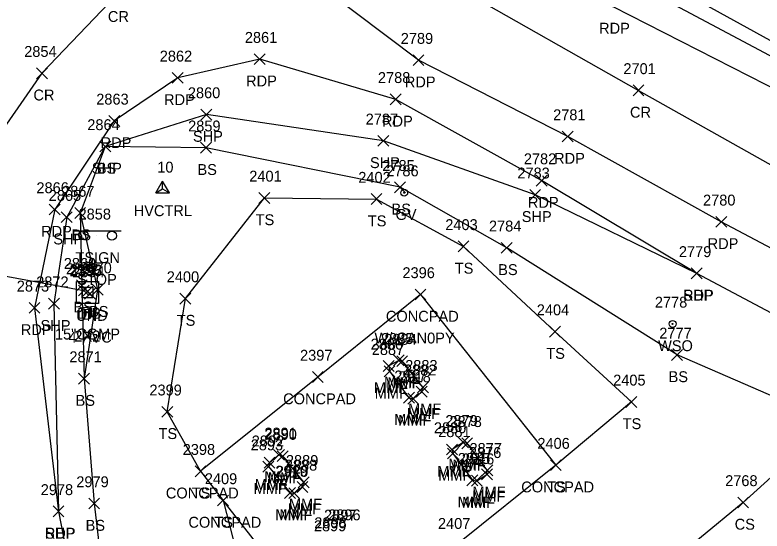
# Model space of a CAD drawing. Extents: x 1504228 to 1506103, y 437717 to 440106.
# Drawn here: x 1505272.1 to 1505409.2, y 437984.7 to 438079.5 of the extents above; entities that cross this region are included whole.
import ezdxf

# ---------------------------------------------------------------- set-up
doc = ezdxf.new("R2010")
doc.units = 0
for name, color, linetype in [('C_A', 7, 'Continuous'), ('C_I', 7, 'Continuous'), ('CPSM', 7, 'Continuous'), ('D_A', 7, 'Continuous'), ('D_C', 7, 'Continuous'), ('D_I', 7, 'Continuous'), ('D_TIC', 7, 'Continuous'), ('DCP', 7, 'Continuous'), ('DS', 7, 'Continuous'), ('L_A', 7, 'Continuous'), ('L_C', 7, 'Continuous'), ('L_I', 7, 'Continuous'), ('L_TIC', 7, 'Continuous'), ('LDEFAULT', 7, 'Continuous'), ('LELB', 7, 'Continuous'), ('LS', 7, 'Continuous'), ('P_A', 7, 'Continuous'), ('P_I', 7, 'Continuous'), ('P_TIC', 7, 'Continuous'), ('PET', 7, 'Continuous'), ('PRC', 7, 'Continuous'), ('PSP', 7, 'Continuous'), ('S_A', 7, 'Continuous'), ('S_C', 7, 'Continuous'), ('S_I', 7, 'Continuous'), ('SSGN', 7, 'Continuous'), ('U_A', 7, 'Continuous'), ('U_I', 7, 'Continuous'), ('UWV', 7, 'Continuous')]:
    doc.layers.add(name, color=color, linetype=linetype)

msp = doc.modelspace()

# ---------------------------------------------------------------- linework, layer by layer
at = {"layer": 'CPSM'}
for p, q in [((1505297.95, 438046.83), (1505299.2, 438048.99)), ((1505300.45, 438046.83), (1505299.2, 438048.99)), ((1505299.2, 438047.55), (1505299.2, 438048.99)), ((1505297.95, 438046.83), (1505299.2, 438047.55)), ((1505299.2, 438047.55), (1505299.2, 438047.55)), ((1505299.2, 438047.55), (1505300.45, 438046.83)), ((1505297.95, 438046.83), (1505300.45, 438046.83))]:
    msp.add_line(p, q, dxfattribs=at)
at = {"layer": 'D_TIC'}
for points in [[(1505283.73, 438027.89), (1505285.73, 438029.89)], [(1505285.73, 438027.89), (1505283.73, 438029.89)], [(1505284.38, 438027.69), (1505286.38, 438029.69)], [(1505286.38, 438027.69), (1505284.38, 438029.69)], [(1505284.85, 438027.32), (1505286.85, 438029.32)], [(1505286.85, 438027.32), (1505284.85, 438029.32)]]:
    msp.add_lwpolyline(points, dxfattribs=at)
at = {"layer": 'DCP'}
msp.add_lwpolyline([(1505247.12, 438035.81), (1505284.73, 438028.89)], dxfattribs=at)
at = {"layer": 'DS'}
for p, q in [((1505283.41, 438030.52), (1505287.41, 438030.52)), ((1505283.41, 438026.52), (1505283.41, 438030.52)), ((1505284.41, 438027.52), (1505284.41, 438029.52)), ((1505284.41, 438029.52), (1505286.41, 438029.52)), ((1505286.41, 438029.52), (1505286.41, 438027.52)), ((1505287.41, 438030.52), (1505287.41, 438026.52)), ((1505285.41, 438028.52), (1505285.41, 438028.52)), ((1505285.41, 438028.52), (1505285.41, 438028.52)), ((1505286.41, 438027.52), (1505284.41, 438027.52)), ((1505287.41, 438026.52), (1505283.41, 438026.52))]:
    msp.add_line(p, q, dxfattribs=at)
at = {"layer": 'L_TIC'}
for points in [[(1505287.67, 438054.35), (1505289.67, 438056.35)], [(1505289.67, 438054.35), (1505287.67, 438056.35)], [(1505306.15, 438054.11), (1505308.15, 438056.11)], [(1505308.15, 438054.11), (1505306.15, 438056.11)], [(1505341.78, 438046.85), (1505343.78, 438048.85)], [(1505343.78, 438046.85), (1505341.78, 438048.85)], [(1505316.87, 438044.89), (1505318.87, 438046.89)], [(1505318.87, 438044.89), (1505316.87, 438046.89)], [(1505337.45, 438044.68), (1505339.45, 438046.68)], [(1505339.45, 438044.68), (1505337.45, 438046.68)], [(1505283.05, 438042.11), (1505285.05, 438044.11)], [(1505285.05, 438042.11), (1505283.05, 438044.11)], [(1505283.05, 438042.11), (1505285.05, 438044.11)], [(1505285.05, 438042.11), (1505283.05, 438044.11)], [(1505353.42, 438035.99), (1505355.42, 438037.99)], [(1505355.42, 438035.99), (1505353.42, 438037.99)], [(1505361.36, 438035.73), (1505363.36, 438037.73)], [(1505363.36, 438035.73), (1505361.36, 438037.73)], [(1505283.37, 438028.86), (1505285.37, 438030.86)], [(1505285.37, 438028.86), (1505283.37, 438030.86)], [(1505286.26, 438028.05), (1505288.26, 438030.05)], [(1505288.26, 438028.05), (1505286.26, 438030.05)], [(1505302.38, 438026.41), (1505304.38, 438028.41)], [(1505304.38, 438026.41), (1505302.38, 438028.41)], [(1505345.53, 438027.16), (1505347.53, 438029.16)], [(1505347.53, 438027.16), (1505345.53, 438029.16)], [(1505345.53, 438027.16), (1505347.53, 438029.16)], [(1505347.53, 438027.16), (1505345.53, 438029.16)], [(1505370.22, 438020.34), (1505372.22, 438022.34)], [(1505372.22, 438020.34), (1505370.22, 438022.34)], [(1505392.63, 438016.06), (1505394.63, 438018.06)], [(1505394.63, 438016.06), (1505392.63, 438018.06)], [(1505339.7, 438014.04), (1505341.7, 438016.04)], [(1505341.7, 438014.04), (1505339.7, 438016.04)], [(1505341.55, 438015.06), (1505343.55, 438017.06)], [(1505343.55, 438015.06), (1505341.55, 438017.06)], [(1505342.16, 438014.92), (1505344.16, 438016.92)], [(1505344.16, 438014.92), (1505342.16, 438016.92)], [(1505339.85, 438013.05), (1505341.85, 438015.05)], [(1505341.85, 438013.05), (1505339.85, 438015.05)], [(1505283.78, 438011.71), (1505285.78, 438013.71)], [(1505285.78, 438011.71), (1505283.78, 438013.71)], [(1505283.78, 438011.71), (1505285.78, 438013.71)], [(1505285.78, 438011.71), (1505283.78, 438013.71)], [(1505326.68, 438012), (1505328.68, 438014)], [(1505328.68, 438012), (1505326.68, 438014)], [(1505345.98, 438010.12), (1505347.98, 438012.12)], [(1505347.98, 438010.12), (1505345.98, 438012.12)], [(1505345.77, 438009.29), (1505347.77, 438011.29)], [(1505347.77, 438009.29), (1505345.77, 438011.29)], [(1505343.42, 438008.19), (1505345.42, 438010.19)], [(1505345.42, 438008.19), (1505343.42, 438010.19)], [(1505344.18, 438008.04), (1505346.18, 438010.04)], [(1505346.18, 438008.04), (1505344.18, 438010.04)], [(1505384.24, 438007.43), (1505386.24, 438009.43)], [(1505386.24, 438007.43), (1505384.24, 438009.43)], [(1505299.04, 438005.61), (1505301.04, 438007.61)], [(1505301.04, 438005.61), (1505299.04, 438007.61)], [(1505351.33, 437998.68), (1505353.33, 438000.68)], [(1505353.33, 437998.68), (1505351.33, 438000.68)], [(1505353.36, 438000), (1505355.36, 438002)], [(1505355.36, 438000), (1505353.36, 438002)], [(1505354.11, 437999.81), (1505356.11, 438001.81)], [(1505356.11, 437999.81), (1505354.11, 438001.81)], [(1505319.57, 437997.7), (1505321.57, 437999.7)], [(1505321.57, 437997.7), (1505319.57, 437999.7)], [(1505320.24, 437997.47), (1505322.24, 437999.47)], [(1505322.24, 437997.47), (1505320.24, 437999.47)], [(1505351.48, 437997.96), (1505353.48, 437999.96)], [(1505353.48, 437997.96), (1505351.48, 437999.96)], [(1505317.81, 437996.25), (1505319.81, 437998.25)], [(1505319.81, 437996.25), (1505317.81, 437998.25)], [(1505305.14, 437994.69), (1505307.14, 437996.69)], [(1505307.14, 437994.69), (1505305.14, 437996.69)], [(1505305.14, 437994.69), (1505307.14, 437996.69)], [(1505307.14, 437994.69), (1505305.14, 437996.69)], [(1505317.62, 437995.54), (1505319.62, 437997.54)], [(1505319.62, 437995.54), (1505317.62, 437997.54)], [(1505357.79, 437994.88), (1505359.79, 437996.88)], [(1505359.79, 437994.88), (1505357.79, 437996.88)], [(1505370.38, 437995.81), (1505372.38, 437997.81)], [(1505372.38, 437995.81), (1505370.38, 437997.81)], [(1505370.38, 437995.81), (1505372.38, 437997.81)], [(1505372.38, 437995.81), (1505370.38, 437997.81)], [(1505357.73, 437994.12), (1505359.73, 437996.12)], [(1505359.73, 437994.12), (1505357.73, 437996.12)], [(1505323.88, 437991.8), (1505325.88, 437993.8)], [(1505325.88, 437991.8), (1505323.88, 437993.8)], [(1505324.09, 437992.66), (1505326.09, 437994.66)], [(1505326.09, 437992.66), (1505324.09, 437994.66)], [(1505355.07, 437993.04), (1505357.07, 437995.04)], [(1505357.07, 437993.04), (1505355.07, 437995.04)], [(1505355.87, 437992.95), (1505357.87, 437994.95)], [(1505357.87, 437992.95), (1505355.87, 437994.95)], [(1505321.59, 437990.7), (1505323.59, 437992.7)], [(1505323.59, 437990.7), (1505321.59, 437992.7)], [(1505322.34, 437990.67), (1505324.34, 437992.67)], [(1505324.34, 437990.67), (1505322.34, 437992.67)], [(1505309.28, 437989.32), (1505311.28, 437991.32)], [(1505311.28, 437989.32), (1505309.28, 437991.32)], [(1505309.28, 437989.32), (1505311.28, 437991.32)], [(1505311.28, 437989.32), (1505309.28, 437991.32)], [(1505309.28, 437989.32), (1505311.28, 437991.32)], [(1505311.28, 437989.32), (1505309.28, 437991.32)], [(1505285.62, 437988.76), (1505287.62, 437990.76)], [(1505287.62, 437988.76), (1505285.62, 437990.76)], [(1505404.77, 437988.96), (1505406.77, 437990.96)], [(1505406.77, 437988.96), (1505404.77, 437990.96)]]:
    msp.add_lwpolyline(points, dxfattribs=at)
at = {"layer": 'LDEFAULT'}
for points in [[(1505346.77, 438010.29), (1505346.98, 438011.12), (1505343.16, 438015.92), (1505342.55, 438016.06), (1505340.7, 438015.04), (1505340.85, 438014.05), (1505344.42, 438009.19), (1505345.18, 438009.04)], [(1505345.18, 438009.04), (1505346.77, 438010.29)], [(1505358.73, 437995.12), (1505358.79, 437995.88), (1505355.11, 438000.81), (1505354.36, 438001), (1505352.33, 437999.68), (1505352.48, 437998.96), (1505356.07, 437994.04), (1505356.87, 437993.95)], [(1505324.88, 437992.8), (1505325.09, 437993.66), (1505321.24, 437998.47), (1505320.57, 437998.7), (1505318.81, 437997.25), (1505318.62, 437996.54), (1505322.59, 437991.7), (1505323.34, 437991.67)], [(1505356.87, 437993.95), (1505358.73, 437995.12)], [(1505323.34, 437991.67), (1505324.88, 437992.8)]]:
    msp.add_lwpolyline(points, dxfattribs=at)
at = {"layer": 'LELB'}
for points in [[(1505464.37, 438267.58), (1505443.48, 438229.82), (1505429.78, 438207.88), (1505423.47, 438195.21), (1505405.53, 438172.4), (1505390.92, 438151.58), (1505377.65, 438135.33), (1505367.91, 438121.41), (1505365.57, 438112.17), (1505365.65, 438106.07), (1505369.05, 438099.62), (1505384, 438089.64), (1505418.55, 438070.5), (1505425.63, 438075.74)], [(1505421.13, 438005.11), (1505393.63, 438017.06), (1505362.36, 438036.73), (1505342.78, 438047.85), (1505307.15, 438055.11), (1505288.67, 438055.35), (1505284.05, 438043.11), (1505284.37, 438029.86), (1505284.78, 438012.71), (1505286.62, 437989.76), (1505290.45, 437957.43), (1505297.46, 437915.11)], [(1505306.14, 437995.69), (1505300.04, 438006.61), (1505303.38, 438027.41), (1505317.87, 438045.89), (1505338.45, 438045.68), (1505354.42, 438036.99), (1505371.22, 438021.34), (1505385.24, 438008.43), (1505371.38, 437996.81)], [(1505284.05, 438043.11), (1505287.26, 438029.05), (1505284.78, 438012.71)], [(1505419.22, 438002.12), (1505405.77, 437989.96), (1505389.73, 437976.7)], [(1505310.28, 437990.32), (1505315.68, 437969.32), (1505324.94, 437950.73), (1505325.71, 437937.58)]]:
    msp.add_lwpolyline(points, dxfattribs=at)
at = {"layer": 'LS'}
for points in [[(1505346.53, 438028.16), (1505327.68, 438013), (1505306.14, 437995.69), (1505310.28, 437990.32)], [(1505346.53, 438028.16), (1505371.38, 437996.81), (1505353.08, 437982.1), (1505330.65, 437964.33), (1505310.28, 437990.32)]]:
    msp.add_lwpolyline(points, dxfattribs=at)
at = {"layer": 'P_TIC'}
for points in [[(1505316.03, 438070.38), (1505318.03, 438072.38)], [(1505318.03, 438070.38), (1505316.03, 438072.38)], [(1505345.17, 438070.2), (1505347.17, 438072.2)], [(1505347.17, 438070.2), (1505345.17, 438072.2)], [(1505276.05, 438067.8), (1505278.05, 438069.8)], [(1505278.05, 438067.8), (1505276.05, 438069.8)], [(1505300.97, 438066.95), (1505302.97, 438068.95)], [(1505302.97, 438066.95), (1505300.97, 438068.95)], [(1505385.56, 438064.64), (1505387.56, 438066.64)], [(1505387.56, 438064.64), (1505385.56, 438066.64)], [(1505340.98, 438063), (1505342.98, 438065)], [(1505342.98, 438063), (1505340.98, 438065)], [(1505289.32, 438059.04), (1505291.32, 438061.04)], [(1505291.32, 438059.04), (1505289.32, 438061.04)], [(1505306.23, 438060.21), (1505308.23, 438062.21)], [(1505308.23, 438060.21), (1505306.23, 438062.21)], [(1505338.73, 438055.38), (1505340.73, 438057.38)], [(1505340.73, 438055.38), (1505338.73, 438057.38)], [(1505372.57, 438056.17), (1505374.57, 438058.17)], [(1505374.57, 438056.17), (1505372.57, 438058.17)], [(1505287.67, 438054.35), (1505289.67, 438056.35)], [(1505289.67, 438054.35), (1505287.67, 438056.35)], [(1505367.76, 438048.08), (1505369.76, 438050.08)], [(1505369.76, 438048.08), (1505367.76, 438050.08)], [(1505366.58, 438045.47), (1505368.58, 438047.47)], [(1505368.58, 438045.47), (1505366.58, 438047.47)], [(1505278.39, 438042.77), (1505280.39, 438044.77)], [(1505280.39, 438042.77), (1505278.39, 438044.77)], [(1505280.6, 438041.36), (1505282.6, 438043.36)], [(1505282.6, 438041.36), (1505280.6, 438043.36)], [(1505400.75, 438040.5), (1505402.75, 438042.5)], [(1505402.75, 438040.5), (1505400.75, 438042.5)], [(1505396.24, 438031.03), (1505398.24, 438033.03)], [(1505398.24, 438031.03), (1505396.24, 438033.03)], [(1505396.24, 438031.03), (1505398.24, 438033.03)], [(1505398.24, 438031.03), (1505396.24, 438033.03)], [(1505278.25, 438025.47), (1505280.25, 438027.47)], [(1505280.25, 438025.47), (1505278.25, 438027.47)], [(1505274.68, 438024.7), (1505276.68, 438026.7)], [(1505276.68, 438024.7), (1505274.68, 438026.7)], [(1505279.08, 437987.31), (1505281.08, 437989.31)], [(1505281.08, 437987.31), (1505279.08, 437989.31)], [(1505279.08, 437987.31), (1505281.08, 437989.31)], [(1505281.08, 437987.31), (1505279.08, 437989.31)]]:
    msp.add_lwpolyline(points, dxfattribs=at)
at = {"layer": 'PET'}
for points in [[(1505219.54, 438139.33), (1505229.48, 438143.45), (1505236.14, 438147.02), (1505243.06, 438149.52), (1505252.02, 438153.34), (1505263.78, 438158.66), (1505277.04, 438164.68), (1505295.89, 438147.09), (1505311.68, 438134.17), (1505338.3, 438109.13), (1505363.25, 438092.98), (1505381.83, 438081.07), (1505419.29, 438061.96), (1505441.95, 438049.93), (1505474.02, 438032.73)], [(1505461.72, 438009.74), (1505401.75, 438041.5), (1505373.57, 438057.17), (1505346.17, 438071.2), (1505322.68, 438088.95), (1505309.59, 438099.12), (1505294.34, 438112.38), (1505276.05, 438129.53)], [(1505397.24, 438032.03), (1505368.76, 438049.08), (1505341.98, 438064), (1505317.03, 438071.38), (1505301.97, 438067.95), (1505290.32, 438060.04), (1505279.39, 438043.77), (1505275.68, 438025.7), (1505280.08, 437988.31), (1505286.15, 437957.16), (1505295.33, 437911.51)]]:
    msp.add_lwpolyline(points, dxfattribs=at)
at = {"layer": 'PRC'}
for points in [[(1505263.78, 438158.66), (1505284.16, 438138.68), (1505307.09, 438117.22), (1505329.52, 438100.51), (1505353.09, 438084.69), (1505386.56, 438065.64), (1505412.8, 438050.86), (1505435.69, 438038.53), (1505467.61, 438021.56)], [(1505309.59, 438099.12), (1505290.72, 438083.22), (1505277.05, 438068.8), (1505267.18, 438054.64), (1505262.33, 438042.73), (1505260.45, 438023.85)]]:
    msp.add_lwpolyline(points, dxfattribs=at)
at = {"layer": 'PSP'}
for points in [[(1505382.57, 438087.03), (1505420.23, 438066.99), (1505444.03, 438054.64), (1505474, 438036.68)], [(1505457.13, 438001.27), (1505438.13, 438010.29), (1505397.24, 438032.03), (1505367.58, 438046.47), (1505339.73, 438056.38), (1505307.23, 438061.21), (1505288.67, 438055.35), (1505281.6, 438042.36), (1505279.25, 438026.47), (1505280.08, 437988.31)]]:
    msp.add_lwpolyline(points, dxfattribs=at)
at = {"layer": 'SSGN'}
for p, q in [((1505283.01, 438039.86), (1505291.6, 438039.86)), ((1505287.03, 438038.95), (1505287.03, 438038.95))]:
    msp.add_line(p, q, dxfattribs=at)
for centre in [(1505284.67, 438039.02), (1505289.88, 438038.95)]:
    msp.add_circle(centre, 0.833, dxfattribs=at)
at = {"layer": 'UWV'}
for centre, radius in [((1505343.55, 438046.86), 0.625), ((1505343.55, 438046.86), 0.0833), ((1505392.82, 438022.75), 0.625), ((1505392.82, 438022.75), 0.0833)]:
    msp.add_circle(centre, radius, dxfattribs=at)

# ---------------------------------------------------------------- texts
at = {"layer": 'C_A'}
msp.add_text('HVCTRL', height=2, dxfattribs=at).set_placement((1505293.89, 438042.55))
at = {"layer": 'C_I'}
msp.add_text('10', height=2, dxfattribs=at).set_placement((1505298.21, 438050.55))
at = {"layer": 'D_A'}
for s, p in [('DIB', (1505283.48, 438023.69)), ('P', (1505284.11, 438023.89)), ('DI', (1505284.47, 438023.52)), ('UND', (1505283.32, 438023.32))]:
    msp.add_text(s, height=2, dxfattribs=at).set_placement(p)
at = {"layer": 'D_C'}
for s, p in [('15"CGMP', (1505279.43, 438019.89)), ('4"PVC', (1505281.92, 438019.32)), ('2X2', (1505282.99, 438019.52))]:
    msp.add_text(s, height=2, dxfattribs=at).set_placement(p)
at = {"layer": 'D_I'}
for s, p in [('2392', (1505281.47, 438031.89)), ('2393', (1505282.12, 438031.69)), ('2395', (1505282.15, 438031.52)), ('2394', (1505282.59, 438031.32))]:
    msp.add_text(s, height=2, dxfattribs=at).set_placement(p)
at = {"layer": 'L_A'}
for s, p in [('BS', (1505287.11, 438050.35)), ('BS', (1505305.59, 438050.11)), ('BS', (1505341.22, 438042.85)), ('TS', (1505316.28, 438040.89)), ('TS', (1505336.86, 438040.68)), ('BS', (1505282.49, 438038.11)), ('BS', (1505282.49, 438038.11)), ('TS', (1505352.83, 438031.99)), ('BS', (1505360.8, 438031.73)), ('BS', (1505282.81, 438024.86)), ('BS', (1505285.7, 438024.05)), ('TS', (1505301.79, 438022.41)), ('CONCPAD', (1505340.18, 438023.16)), ('CONCPAD', (1505340.18, 438023.16)), ('TS', (1505369.63, 438016.34)), ('MMF', (1505339.84, 438011.06)), ('BS', (1505392.08, 438012.06)), ('MMF', (1505337.98, 438010.04)), ('MMF', (1505340.45, 438010.92)), ('MMF', (1505338.13, 438009.05)), ('BS', (1505283.22, 438007.71)), ('BS', (1505283.22, 438007.71)), ('CONCPAD', (1505321.32, 438008)), ('MMF', (1505344.26, 438006.12)), ('MMF', (1505341.71, 438004.19)), ('MMF', (1505344.05, 438005.29)), ('MMF', (1505342.46, 438004.04)), ('TS', (1505383.65, 438003.43)), ('TS', (1505298.45, 438001.61)), ('MMF', (1505351.64, 437996)), ('MMF', (1505349.62, 437994.68)), ('MMF', (1505352.4, 437995.81)), ('MMF', (1505317.86, 437993.7)), ('MMF', (1505318.52, 437993.47)), ('MMF', (1505349.77, 437993.96)), ('MMF', (1505316.09, 437992.25)), ('CONCPAD', (1505365.03, 437991.81)), ('TS', (1505369.79, 437991.81)), ('CONCPAD', (1505299.79, 437990.69)), ('TS', (1505304.55, 437990.69)), ('MMF', (1505315.9, 437991.54)), ('MMF', (1505356.07, 437990.88)), ('MMF', (1505356.01, 437990.12)), ('MMF', (1505322.17, 437987.8)), ('MMF', (1505322.38, 437988.66)), ('MMF', (1505353.35, 437989.04)), ('MMF', (1505354.15, 437988.95)), ('MMF', (1505319.87, 437986.7)), ('MMF', (1505320.62, 437986.67)), ('CONCPAD', (1505303.93, 437985.32)), ('CONCPAD', (1505303.93, 437985.32)), ('TS', (1505308.69, 437985.32)), ('CS', (1505404.21, 437984.96)), ('BS', (1505285.06, 437984.76))]:
    msp.add_text(s, height=2, dxfattribs=at).set_placement(p)
at = {"layer": 'L_C'}
msp.add_text('W/ CAN0PY', height=2, dxfattribs=at).set_placement((1505338.09, 438019.16))
msp.add_text('W/ CAN0PY', height=2, dxfattribs=at).set_placement((1505338.09, 438019.16))
at = {"layer": 'L_I'}
for s, p in [('2864', (1505285.37, 438058.35)), ('2859', (1505303.88, 438058.11)), ('2785', (1505339.52, 438050.85)), ('2401', (1505315.1, 438048.89)), ('2402', (1505335.12, 438048.68)), ('2867', (1505280.75, 438046.11)), ('2867', (1505280.75, 438046.11)), ('2403', (1505351.09, 438039.99)), ('2784', (1505359.1, 438039.73)), ('2869', (1505281.05, 438032.86)), ('2870', (1505283.91, 438032.05)), ('2400', (1505299.95, 438030.41)), ('2396', (1505343.22, 438031.16)), ('2396', (1505343.22, 438031.16)), ('2404', (1505367.88, 438024.34)), ('2777', (1505390.37, 438020.06)), ('2886', (1505337.38, 438018.04)), ('2885', (1505339.29, 438019.06)), ('2884', (1505339.9, 438018.92)), ('2887', (1505337.59, 438017.05)), ('2871', (1505282.08, 438015.71)), ('2871', (1505282.08, 438015.71)), ('2397', (1505324.42, 438016)), ('2883', (1505343.72, 438014.12)), ('2882', (1505343.51, 438013.29)), ('2917', (1505341.73, 438012.19)), ('2918', (1505342.48, 438012.04)), ('2405', (1505381.9, 438011.43)), ('2399', (1505296.77, 438009.61)), ('2879', (1505351.09, 438004)), ('2878', (1505351.85, 438003.81)), ('2891', (1505317.88, 438001.7)), ('2890', (1505317.89, 438001.47)), ('2880', (1505348.99, 438002.68)), ('2881', (1505349.79, 438001.96)), ('2892', (1505315.55, 438000.25)), ('2398', (1505302.88, 437998.69)), ('2398', (1505302.88, 437998.69)), ('2893', (1505315.36, 437999.54)), ('2877', (1505355.53, 437998.88)), ('2406', (1505367.99, 437999.81)), ('2406', (1505367.99, 437999.81)), ('2876', (1505355.42, 437998.12)), ('2889', (1505321.83, 437996.66)), ('2915', (1505353.38, 437997.04)), ('2916', (1505354.12, 437996.95)), ('2919', (1505319.88, 437994.7)), ('2920', (1505319.99, 437994.67)), ('2888', (1505321.62, 437995.8)), ('2409', (1505306.94, 437993.32)), ('2409', (1505306.94, 437993.32)), ('2409', (1505306.94, 437993.32)), ('2979', (1505283.35, 437992.76)), ('2768', (1505402.46, 437992.96)), ('2897', (1505328.83, 437986.62)), ('2896', (1505329.58, 437986.68)), ('2898', (1505327.04, 437985.23)), ('2407', (1505349.74, 437985.1)), ('2899', (1505326.97, 437984.67))]:
    msp.add_text(s, height=2, dxfattribs=at).set_placement(p)
at = {"layer": 'P_A'}
for s, p in [('CR', (1505289.15, 438078.22)), ('RDP', (1505379.32, 438076.07)), ('RDP', (1505314.52, 438066.38)), ('RDP', (1505343.66, 438066.2)), ('CR', (1505275.48, 438063.8)), ('RDP', (1505299.46, 438062.95)), ('CR', (1505384.99, 438060.64)), ('RDP', (1505339.47, 438059)), ('RDP', (1505287.81, 438055.04)), ('SHP', (1505304.76, 438056.21)), ('RDP', (1505371.06, 438052.17)), ('SHP', (1505337.26, 438051.38)), ('SHP', (1505286.21, 438050.35)), ('RDP', (1505366.25, 438044.08)), ('SHP', (1505365.12, 438041.47)), ('RDP', (1505276.88, 438038.77)), ('SHP', (1505279.13, 438037.36)), ('RDP', (1505399.24, 438036.5)), ('SHP', (1505394.77, 438027.03)), ('RDP', (1505394.72, 438027.03)), ('RDP', (1505273.17, 438020.7)), ('SHP', (1505276.78, 438021.47)), ('SHP', (1505277.62, 437983.31)), ('RDP', (1505277.57, 437983.31))]:
    msp.add_text(s, height=2, dxfattribs=at).set_placement(p)
at = {"layer": 'P_I'}
for s, p in [('2861', (1505314.29, 438074.38)), ('2789', (1505342.91, 438074.2)), ('2854', (1505273.79, 438071.8)), ('2862', (1505298.67, 438070.95)), ('2701', (1505383.78, 438068.64)), ('2788', (1505338.72, 438067)), ('2860', (1505303.83, 438064.21)), ('2863', (1505287.01, 438063.04)), ('2787', (1505336.47, 438059.38)), ('2781', (1505370.88, 438060.17)), ('2864', (1505285.37, 438058.35)), ('2782', (1505365.5, 438052.08)), ('2783', (1505364.32, 438049.47)), ('2866', (1505276.03, 438046.77)), ('2865', (1505278.29, 438045.36)), ('2780', (1505398.4, 438044.5)), ('2779', (1505393.97, 438035.03)), ('2779', (1505393.97, 438035.03)), ('2872', (1505275.99, 438029.47)), ('2873', (1505272.42, 438028.7)), ('2978', (1505276.82, 437991.31)), ('2978', (1505276.82, 437991.31))]:
    msp.add_text(s, height=2, dxfattribs=at).set_placement(p)
at = {"layer": 'S_A'}
msp.add_text('TSIGN', height=2, dxfattribs=at).set_placement((1505283.2, 438033.93))
at = {"layer": 'S_C'}
msp.add_text('STOP', height=2, dxfattribs=at).set_placement((1505283.5, 438029.93))
at = {"layer": 'S_I'}
msp.add_text('2858', height=2, dxfattribs=at).set_placement((1505283.76, 438041.93))
at = {"layer": 'U_A'}
for s, p in [('GV', (1505341.95, 438041.86)), ('WSO', (1505390.15, 438017.75))]:
    msp.add_text(s, height=2, dxfattribs=at).set_placement(p)
at = {"layer": 'U_I'}
for s, p in [('2786', (1505340.24, 438049.86)), ('2778', (1505389.56, 438025.75))]:
    msp.add_text(s, height=2, dxfattribs=at).set_placement(p)

doc.saveas('drawing.dxf')
